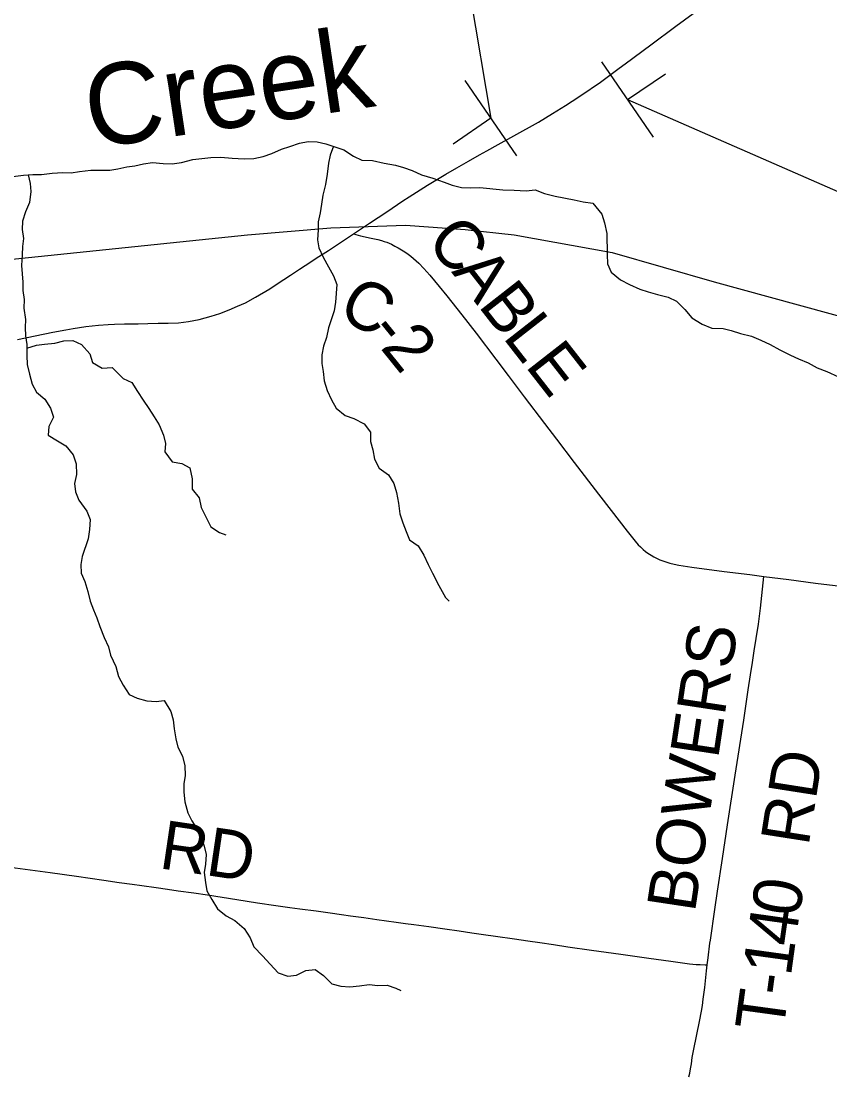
# Model space of a CAD drawing. Extents: x 0 to 1101, y 0 to 440.
# Drawn here: x 391.65 to 419.99, y 101.86 to 138.85 of the extents above; entities that cross this region are included whole.
import ezdxf

# ---------------------------------------------------------------- set-up
doc = ezdxf.new("R2010")
doc.units = 0
for name, color, linetype in [('Default', 7, 'Continuous'), ('GM_X_County_Road', 7, 'Continuous'), ('GM_X_County_Road_Text', 7, 'Continuous'), ('GM_X_Minor_River', 7, 'Continuous'), ('GM_X_Minor_River_Text', 7, 'Continuous'), ('GM_X_Rail_Line', 7, 'Continuous'), ('GM_X_State_Route', 7, 'Continuous'), ('GM_X_Township_Road', 7, 'Continuous'), ('GM_X_Township_Road_Text', 7, 'Continuous'), ('SH_Text', 7, 'Continuous'), ('SN_P_Signs', 7, 'Continuous')]:
    doc.layers.add(name, color=color, linetype=linetype)

msp = doc.modelspace()

# ---------------------------------------------------------------- linework, layer by layer
at = {"layer": 'Default'}
msp.add_lwpolyline([(391.521, 127.698), (392.763, 127.949), (393.221, 128.039), (393.478, 128.086), (393.92, 128.152), (394.364, 128.2), (394.698, 128.225), (394.921, 128.237), (395.276, 128.245), (395.76, 128.252), (396.089, 128.257), (396.45, 128.266), (396.801, 128.274), (397.173, 128.287), (397.339, 128.304), (397.516, 128.328), (397.888, 128.401), (398.309, 128.51), (398.616, 128.611), (398.945, 128.736), (399.233, 128.861), (399.51, 128.986), (399.869, 129.179), (400.369, 129.472), (400.625, 129.643), (401.092, 129.95), (401.402, 130.157), (401.804, 130.423), (401.994, 130.546), (402.421, 130.82), (403.118, 131.28), (403.302, 131.402), (403.857, 131.772), (404.462, 132.175), (405.028, 132.552), (405.246, 132.696), (405.891, 133.106), (406.531, 133.491), (406.922, 133.717), (407.323, 133.945), (407.718, 134.171), (407.97, 134.311), (408.361, 134.529), (408.916, 134.832), (409.783, 135.312), (410.271, 135.611), (410.727, 135.898), (410.964, 136.053), (411.257, 136.244), (411.947, 136.717), (412.61, 137.201), (412.813, 137.356), (413.718, 138.025), (414.596, 138.674), (415.975, 139.7)], dxfattribs=at)
at = {"layer": 'GM_X_County_Road'}
for points in [[(403.302, 131.402), (403.381, 131.378), (403.549, 131.331), (403.711, 131.291), (403.863, 131.258), (404.156, 131.198), (404.275, 131.168), (404.372, 131.136), (404.463, 131.103), (404.548, 131.069), (404.629, 131.034), (404.751, 130.972), (404.866, 130.91), (404.978, 130.841), (405.094, 130.768), (405.211, 130.684), (405.304, 130.614), (405.403, 130.536), (405.584, 130.373), (405.767, 130.186), (405.976, 129.947), (406.296, 129.556), (406.565, 129.223), (407.089, 128.567), (407.591, 127.918), (408.28, 127.013), (408.717, 126.432), (409.278, 125.687), (409.988, 124.752), (410.409, 124.206), (411.034, 123.394), (411.885, 122.284), (412.326, 121.706), (412.882, 120.984), (413.162, 120.636), (413.274, 120.509), (413.349, 120.432), (413.447, 120.342), (413.528, 120.273), (413.611, 120.209), (413.724, 120.137), (413.817, 120.084), (413.918, 120.032), (414.027, 119.982), (414.139, 119.939), (414.245, 119.903), (414.386, 119.863), (414.53, 119.83), (414.694, 119.795), (415.153, 119.723), (416.28, 119.574), (417.187, 119.464), (417.677, 119.399)], [(417.677, 119.399), (418.546, 119.285), (419.489, 119.161), (420.173, 119.076), (421.024, 118.969), (422.112, 118.819), (423.036, 118.697), (424.255, 118.537), (424.81, 118.465), (425.456, 118.379), (426.509, 118.242), (427.582, 118.107), (428.892, 117.929), (429.541, 117.863), (430.171, 117.796), (430.801, 117.733), (431.69, 117.628), (432.222, 117.571)]]:
    msp.add_lwpolyline(points, dxfattribs=at)
at = {"layer": 'GM_X_Minor_River'}
for points in [[(391.366, 133.41), (391.732, 133.452), (392.063, 133.484), (392.372, 133.481), (392.737, 133.523), (393.115, 133.554), (393.411, 133.54), (393.697, 133.583), (394.098, 133.625), (394.383, 133.634), (394.76, 133.631), (395.046, 133.674), (395.355, 133.751), (395.641, 133.783), (395.938, 133.848), (396.259, 133.903), (396.635, 133.865), (396.944, 133.851), (397.275, 133.894), (397.665, 134.004), (398.305, 134.078), (398.648, 134.087), (399.047, 134.049), (399.469, 134.022), (399.812, 134.042), (400.133, 134.107), (400.442, 134.219), (400.775, 134.364), (401.072, 134.464), (401.405, 134.575), (401.714, 134.629), (402.022, 134.626), (402.33, 134.555), (402.648, 134.45), (402.956, 134.345), (403.296, 134.125), (403.592, 133.985), (403.958, 133.971), (404.368, 133.876), (404.767, 133.804), (405.052, 133.722), (405.348, 133.616), (405.677, 133.465), (406.076, 133.348)], [(402.6, 134.466), (402.486, 134.155), (402.426, 133.87), (402.377, 133.495), (402.316, 133.13), (402.222, 132.755), (402.173, 132.436), (402.125, 132.14), (402.065, 131.821), (402.062, 131.536), (402.036, 131.194), (402.079, 130.909), (402.236, 130.588), (402.427, 130.244), (402.595, 129.923), (402.718, 129.626), (402.667, 129.01), (402.619, 128.702), (402.525, 128.418), (402.419, 128.111), (402.347, 127.769), (402.253, 127.462), (402.193, 127.155), (402.19, 126.858), (402.234, 126.572), (402.265, 126.252), (402.376, 125.909), (402.522, 125.588), (402.69, 125.29), (403.008, 125.036), (403.315, 124.931), (403.667, 124.745), (403.893, 124.446), (403.89, 124.126), (403.979, 123.829), (404.033, 123.509), (404.202, 123.188), (404.519, 122.956), (404.711, 122.658), (404.799, 122.337), (404.876, 121.96), (404.918, 121.594), (405.029, 121.274), (405.141, 120.976), (405.264, 120.678), (405.559, 120.47), (405.761, 120.137), (405.918, 119.815), (406.064, 119.506), (406.289, 119.081), (406.525, 118.657), (406.649, 118.53)], [(391.896, 133.468), (391.969, 133.165), (391.989, 132.88), (391.951, 132.493), (391.811, 132.175), (391.705, 131.845), (391.691, 131.549), (391.734, 131.24), (391.697, 130.955), (391.695, 130.659), (391.668, 130.294), (391.689, 129.997), (391.709, 129.712), (391.717, 129.415), (391.76, 129.096), (391.746, 128.799), (391.811, 128.399), (391.797, 128.114), (391.806, 127.829), (391.849, 127.52), (391.857, 127.132), (391.865, 126.824), (391.942, 126.481), (392.042, 126.138), (392.187, 125.852), (392.482, 125.609), (392.685, 125.288), (392.785, 124.979), (392.622, 124.649), (392.596, 124.341), (392.926, 124.144), (393.221, 123.971), (393.481, 123.66), (393.581, 123.34), (393.589, 122.963), (393.518, 122.655), (393.56, 122.358), (393.672, 122.072), (393.954, 121.681), (394.077, 121.395), (394.051, 121.041), (394.002, 120.71), (393.791, 120.096), (393.743, 119.81), (393.752, 119.514), (393.886, 119.215), (393.986, 118.872), (394.074, 118.529), (394.185, 118.231), (394.309, 117.944), (394.409, 117.646), (394.565, 117.257), (394.711, 116.935), (394.788, 116.638), (394.967, 116.236), (395.067, 115.893), (395.224, 115.583), (395.438, 115.261), (395.722, 115.133), (396.053, 115.039), (396.384, 115.013), (396.669, 115.045), (396.894, 114.666), (396.983, 114.368), (397.015, 114.059), (397.069, 113.704), (397.146, 113.418), (397.303, 113.097), (397.391, 112.765), (397.4, 112.422), (397.351, 112.125), (397.349, 111.84), (397.391, 111.497), (397.491, 111.119), (397.637, 110.832), (397.817, 110.544), (397.963, 110.246), (398.063, 109.948), (398.14, 109.65), (398.114, 109.319), (398.066, 109.022), (398.108, 108.679), (398.163, 108.381), (398.331, 108.083), (398.534, 107.75), (398.84, 107.507), (399.136, 107.344), (399.464, 107.067), (399.679, 106.733), (399.801, 106.424), (400.107, 106.101), (400.378, 105.813), (400.661, 105.513), (401.003, 105.396), (401.3, 105.427), (401.633, 105.595), (401.953, 105.627), (402.248, 105.418), (402.542, 105.119), (402.85, 105.036), (403.17, 105.021)], [(406.076, 133.348), (406.475, 133.207), (406.759, 133.102), (407.078, 133.019), (407.387, 133.017), (407.729, 133.025), (408.528, 132.938), (408.928, 132.934), (409.35, 132.908), (409.659, 132.939), (409.989, 132.811), (410.365, 132.716), (411.026, 132.596), (411.345, 132.525), (411.688, 132.476), (412.004, 132.086), (412.092, 131.788), (412.169, 131.411), (412.185, 130.681), (412.194, 130.35), (412.328, 130.053), (412.657, 129.787), (412.964, 129.625), (413.328, 129.462), (413.624, 129.368), (413.943, 129.274), (414.319, 129.179), (414.614, 129.04), (414.909, 128.752), (415.157, 128.453), (415.509, 128.233), (415.851, 128.093), (416.25, 128.078), (416.535, 128.018), (416.854, 127.913), (417.242, 127.818), (417.572, 127.678), (417.901, 127.527), (418.231, 127.33), (418.606, 127.144), (418.89, 127.016), (419.232, 126.875), (419.539, 126.702), (419.88, 126.573), (420.29, 126.387)], [(391.851, 127.395), (392.191, 127.495), (392.477, 127.538), (392.831, 127.569), (393.152, 127.646), (393.46, 127.666), (393.767, 127.526), (394.061, 127.193), (394.15, 126.895), (394.491, 126.698), (394.845, 126.718), (395.23, 126.327), (395.537, 126.187), (395.728, 125.877), (395.931, 125.567), (396.123, 125.28), (396.314, 124.993), (396.494, 124.706), (396.64, 124.351), (396.717, 124.054), (396.691, 123.757), (396.951, 123.412), (397.282, 123.352), (397.566, 123.201), (397.642, 122.813), (397.65, 122.459), (397.887, 122.148), (397.964, 121.817), (398.144, 121.438), (398.301, 121.14), (398.607, 120.932), (398.824, 120.85)], [(403.17, 105.021), (403.513, 105.053), (403.844, 105.095), (404.152, 105.07), (404.472, 105.078), (404.78, 104.972), (404.962, 104.891)]]:
    msp.add_lwpolyline(points, dxfattribs=at)
at = {"layer": 'GM_X_Rail_Line'}
msp.add_lwpolyline([(355.349, 103.429), (366.929, 114.314), (373.903, 121.056), (377.226, 124.244), (378.909, 125.858), (380.077, 126.848), (381.573, 127.88), (383.297, 128.841), (384.896, 129.473), (386.197, 129.829), (387.616, 130.129), (399.583, 131.367), (402.504, 131.606), (405.121, 131.703), (407.208, 131.556), (408.928, 131.359), (412.357, 130.741), (415.929, 129.719), (428.946, 126.153), (441.629, 122.688), (462.729, 116.824)], dxfattribs=at)
at = {"layer": 'GM_X_State_Route'}
msp.add_lwpolyline([(391.521, 127.698), (392.763, 127.949), (393.221, 128.039), (393.478, 128.086), (393.92, 128.152), (394.364, 128.2), (394.698, 128.225), (394.921, 128.237), (395.276, 128.245), (395.76, 128.252), (396.089, 128.257), (396.45, 128.266), (396.801, 128.274), (397.173, 128.287), (397.339, 128.304), (397.516, 128.328), (397.888, 128.401), (398.309, 128.51), (398.616, 128.611), (398.945, 128.736), (399.233, 128.861), (399.51, 128.986), (399.869, 129.179), (400.369, 129.472), (400.625, 129.643), (401.092, 129.95), (401.402, 130.157), (401.804, 130.423), (401.994, 130.546), (402.421, 130.82), (403.118, 131.28), (403.302, 131.402), (403.857, 131.772), (404.462, 132.175), (405.028, 132.552), (405.246, 132.696), (405.891, 133.106), (406.531, 133.491), (406.922, 133.717), (407.323, 133.945), (407.718, 134.171), (407.97, 134.311), (408.361, 134.529), (408.916, 134.832), (409.783, 135.312), (410.271, 135.611), (410.727, 135.898), (410.964, 136.053), (411.257, 136.244), (411.947, 136.717), (412.61, 137.201), (412.813, 137.356), (413.718, 138.025), (414.596, 138.674), (415.975, 139.7)], dxfattribs=at)
at = {"layer": 'GM_X_Township_Road'}
for points in [[(415.684, 105.785), (415.718, 106.034), (415.786, 106.542), (415.804, 106.652), (415.955, 107.722), (416.048, 108.367), (416.223, 109.509), (416.398, 110.689), (416.668, 112.439), (416.973, 114.363), (417.122, 115.418), (417.202, 115.953), (417.272, 116.384), (417.333, 116.788), (417.409, 117.227), (417.482, 117.725), (417.556, 118.279), (417.677, 119.399)], [(391.1, 109.23), (392.67, 109.019), (393.593, 108.891), (394.553, 108.756), (395.087, 108.679), (395.548, 108.614), (395.881, 108.571), (396.379, 108.5), (396.784, 108.44), (397.152, 108.387), (397.704, 108.307), (398.183, 108.237), (399.214, 108.075), (399.931, 107.966), (400.575, 107.868), (401.072, 107.797), (401.423, 107.753), (401.995, 107.675), (402.483, 107.608), (402.878, 107.554), (403.193, 107.51), (403.665, 107.442), (404.113, 107.378), (404.793, 107.284), (405.119, 107.241), (405.414, 107.202), (405.939, 107.129), (406.503, 107.049), (407, 106.978), (407.44, 106.913), (407.85, 106.853), (408.277, 106.79), (408.94, 106.694), (409.409, 106.627), (409.827, 106.567), (410.304, 106.498), (410.803, 106.425), (411.635, 106.303), (412.665, 106.165), (413.07, 106.107), (413.648, 106.027), (414.412, 105.918), (415.074, 105.826), (415.305, 105.805), (415.443, 105.796), (415.621, 105.788), (415.684, 105.785)], [(415.227, 102.837), (415.424, 103.805), (415.492, 104.171), (415.521, 104.367), (415.549, 104.589), (415.601, 104.991), (415.66, 105.577), (415.684, 105.785)], [(415.044, 101.863), (415.081, 101.989), (415.108, 102.144), (415.135, 102.317), (415.165, 102.546), (415.227, 102.837)]]:
    msp.add_lwpolyline(points, dxfattribs=at)
at = {"layer": 'SH_Text'}
for p, q in [((406.484, 145.054), (408.111, 135.451)), ((412.903, 136.102), (423.308, 131.555))]:
    msp.add_line(p, q, dxfattribs=at)
at = {"layer": 'SN_P_Signs'}
for p, q in [((413.807, 134.781), (411.999, 137.422)), ((412.903, 136.102), (414.223, 137.006)), ((409.015, 134.131), (407.207, 136.771)), ((408.111, 135.451), (406.791, 134.547))]:
    msp.add_line(p, q, dxfattribs=at)

# ---------------------------------------------------------------- texts
at = {"layer": 'GM_X_County_Road_Text'}
for s, rotation, p in [('C', 311.9489, (405.796, 131.085)), ('A', 308.0306, (406.712, 130.068)), ('C', 330.4594, (402.681, 128.536)), ('B', 307.9917, (407.636, 128.886)), ('L', 307.9921, (408.498, 127.783)), ('-', 308.9, (403.77, 127.955)), ('2', 308.8614, (404.21, 127.411)), ('E', 307.9911, (409.283, 126.778))]:
    msp.add_text(s, height=1.705, rotation=rotation, dxfattribs=at).set_placement(p)
at = {"layer": 'GM_X_Minor_River_Text'}
msp.add_text('Creek', height=2.8409, rotation=8.5059, dxfattribs=at).set_placement((394.101, 134.377))
at = {"layer": 'GM_X_Township_Road_Text'}
for s, height, rotation, p in [('BOWERS', 1.7045, 81.4031, (415.255, 107.592)), ('RD', 1.7045, 81.1033, (419.239, 109.92)), ('RD', 1.7045, 351.5914, (396.45, 109.179)), ('0', 1.705, 81.0544, (418.906, 107.428)), ('4', 1.705, 81.97, (418.761, 106.395)), ('1', 1.705, 82.1488, (418.618, 105.356)), ('-', 1.705, 82.2165, (418.523, 104.663)), ('T', 1.705, 82.2232, (418.35, 103.4))]:
    msp.add_text(s, height=height, rotation=rotation, dxfattribs=at).set_placement(p)

doc.saveas('drawing.dxf')
